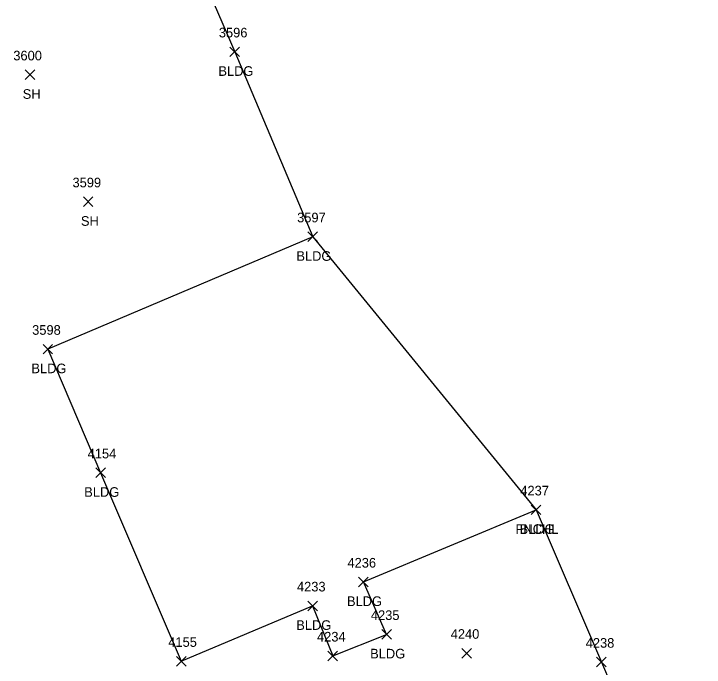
# Model space of a CAD drawing. Extents: x 1472233 to 1475777, y 540726 to 543442.
# Drawn here: x 1474820.7 to 1474964.2, y 541936.7 to 542072.6 of the extents above; entities that cross this region are included whole.
import ezdxf

# ---------------------------------------------------------------- set-up
doc = ezdxf.new("R2010")
doc.units = 0
for name, color, linetype in [('L_A', 7, 'Continuous'), ('L_I', 7, 'Continuous'), ('L_TIC', 7, 'Continuous'), ('LBC', 7, 'Continuous'), ('LFNC', 7, 'Continuous'), ('LSOGP', 7, 'Continuous')]:
    doc.layers.add(name, color=color, linetype=linetype)

msp = doc.modelspace()

# ---------------------------------------------------------------- linework, layer by layer
at = {"layer": 'L_TIC'}
for points in [[(1474865.61, 542063.72), (1474867.61, 542065.72)], [(1474867.61, 542063.72), (1474865.61, 542065.72)], [(1474823.02, 542058.94), (1474825.02, 542060.94)], [(1474825.02, 542058.94), (1474823.02, 542060.94)], [(1474835.12, 542032.52), (1474837.12, 542034.52)], [(1474837.12, 542032.52), (1474835.12, 542034.52)], [(1474881.83, 542025.23), (1474883.83, 542027.23)], [(1474883.83, 542025.23), (1474881.83, 542027.23)], [(1474826.73, 542001.84), (1474828.73, 542003.84)], [(1474828.73, 542001.84), (1474826.73, 542003.84)], [(1474837.71, 541976.12), (1474839.71, 541978.12)], [(1474839.71, 541976.12), (1474837.71, 541978.12)], [(1474928.25, 541968.41), (1474930.25, 541970.41)], [(1474930.25, 541968.41), (1474928.25, 541970.41)], [(1474928.25, 541968.41), (1474930.25, 541970.41)], [(1474930.25, 541968.41), (1474928.25, 541970.41)], [(1474892.35, 541953.4), (1474894.35, 541955.4)], [(1474894.35, 541953.4), (1474892.35, 541955.4)], [(1474881.8, 541948.43), (1474883.8, 541950.43)], [(1474883.8, 541948.43), (1474881.8, 541950.43)], [(1474897.17, 541942.49), (1474899.17, 541944.49)], [(1474899.17, 541942.49), (1474897.17, 541944.49)], [(1474885.97, 541938.01), (1474887.97, 541940.01)], [(1474887.97, 541938.01), (1474885.97, 541940.01)], [(1474913.85, 541938.58), (1474915.85, 541940.58)], [(1474915.85, 541938.58), (1474913.85, 541940.58)], [(1474854.48, 541936.9), (1474856.48, 541938.9)], [(1474856.48, 541936.9), (1474854.48, 541938.9)], [(1474941.85, 541936.72), (1474943.85, 541938.72)], [(1474943.85, 541936.72), (1474941.85, 541938.72)]]:
    msp.add_lwpolyline(points, dxfattribs=at)
at = {"layer": 'LBC'}
msp.add_lwpolyline([(1474897.85, 542119.68), (1474851.51, 542099.71), (1474866.61, 542064.72), (1474882.83, 542026.23), (1474827.73, 542002.84), (1474838.71, 541977.12), (1474855.48, 541937.9), (1474882.8, 541949.43), (1474886.97, 541939.01), (1474898.17, 541943.49), (1474893.35, 541954.4), (1474929.25, 541969.41)], dxfattribs=at)
at = {"layer": 'LFNC'}
msp.add_lwpolyline([(1474929.25, 541969.41), (1474942.85, 541937.72), (1474950.93, 541918.87), (1474964.23, 541887.31)], dxfattribs=at)
at = {"layer": 'LSOGP'}
msp.add_lwpolyline([(1474851.51, 542099.71), (1474866.61, 542064.72), (1474882.83, 542026.23), (1474929.25, 541969.41), (1474942.85, 541937.72), (1474950.93, 541918.87), (1474964.23, 541887.31), (1474928.93, 541871.87), (1474917.76, 541867.34), (1474890.4, 541855.49), (1474901.47, 541829.53), (1474906.7, 541817.8), (1474908.83, 541812.06), (1474917.9, 541790.83)], dxfattribs=at)

# ---------------------------------------------------------------- texts
at = {"layer": 'L_A'}
for s, p in [('BLDG', (1474863.2, 542059.72)), ('SH', (1474822.51, 542054.94)), ('SH', (1474834.61, 542028.52)), ('BLDG', (1474879.42, 542021.23)), ('BLDG', (1474824.32, 541997.84)), ('BLDG', (1474835.3, 541972.12)), ('FNCHL', (1474925, 541964.41)), ('BLDG', (1474925.84, 541964.41)), ('BLDG', (1474889.95, 541949.4)), ('BLDG', (1474879.39, 541944.43)), ('BLDG', (1474894.76, 541938.49))]:
    msp.add_text(s, height=2, dxfattribs=at).set_placement(p)
at = {"layer": 'L_I'}
for s, p in [('3596', (1474863.29, 542067.72)), ('3600', (1474820.55, 542062.94)), ('3599', (1474832.86, 542036.52)), ('3597', (1474879.57, 542029.23)), ('3598', (1474824.47, 542005.84)), ('4154', (1474836.01, 541980.12)), ('4237', (1474925.99, 541972.41)), ('4237', (1474925.99, 541972.41)), ('4236', (1474890.04, 541957.4)), ('4233', (1474879.54, 541952.43)), ('4235', (1474894.91, 541946.49)), ('4234', (1474883.71, 541942.01)), ('4240', (1474911.51, 541942.58)), ('4155', (1474852.78, 541940.9)), ('4238', (1474939.59, 541940.72))]:
    msp.add_text(s, height=2, dxfattribs=at).set_placement(p)

doc.saveas('drawing.dxf')
